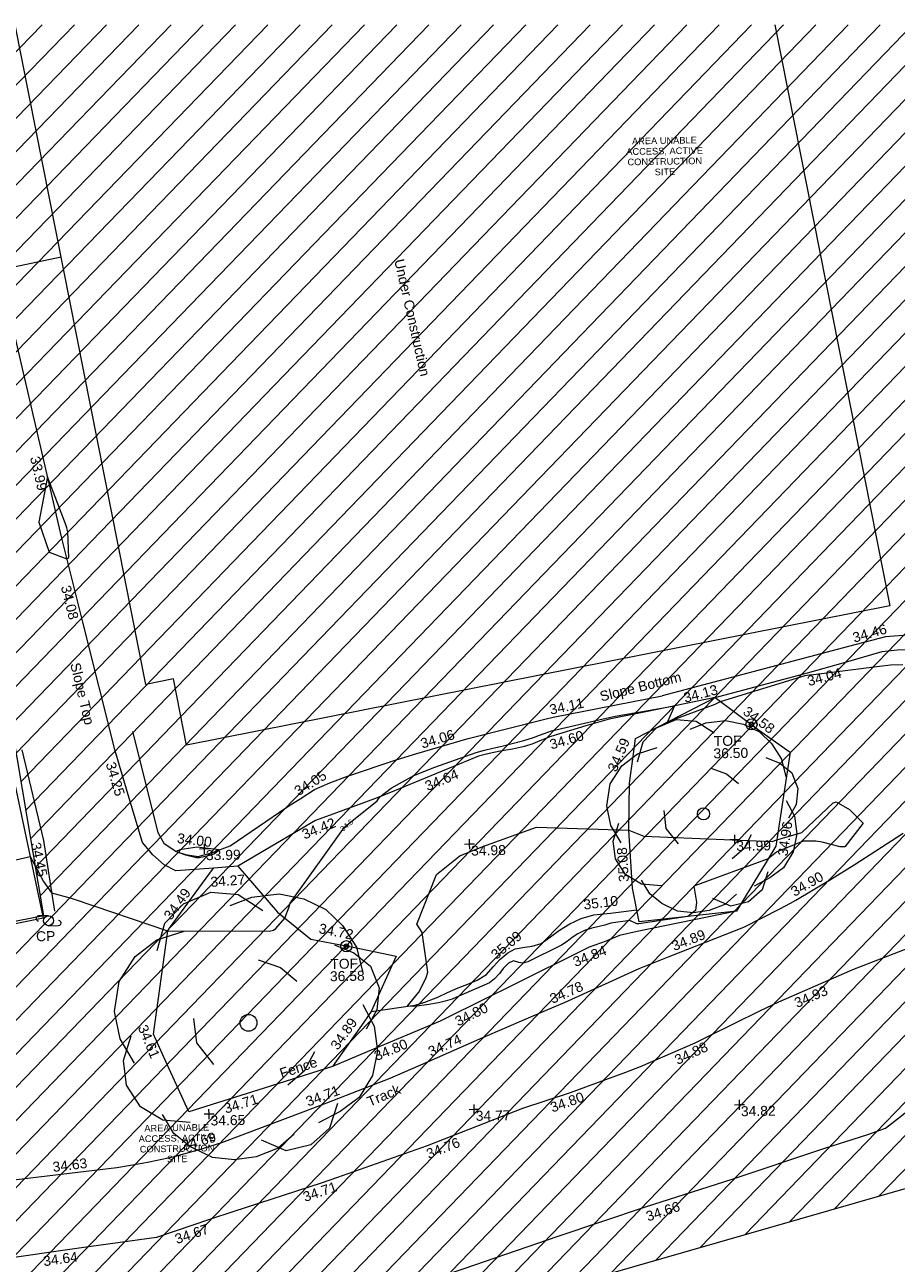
# Model space of a CAD drawing. Header units: millimetres. Extents: x -290717 to 520720, y -88450 to 287762.
# Tile 375 of 381: x 356942 to 389799, y 235349 to 282025. Entities that reach past the tile are written whole.
import ezdxf

# ---------------------------------------------------------------- set-up
doc = ezdxf.new("R2010")
doc.units = ezdxf.units.MM
doc.linetypes.add('IMPORT-HIDDEN2 _3_', pattern=[4762.5, 3175, -1587.5])
doc.linetypes.add('IMPORT-UG_ELEC_STREET LIGHTING_QLB2 _2_', pattern=[2700, 1500, -300.0000000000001, 0, -250, 150, -300.0000000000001, 0, -200])
for name, color, linetype, lineweight, true_color in [('00__TOPO__TOP_OF_FENCE_SYMBOL', 7, 'Continuous', 9, 0x666666), ('00_TOPO_FENCE', 7, 'Continuous', 9, 0x3f7f4f), ('00_TOPO_FURN_POLE_CAMERA', 7, 'Continuous', 9, 0x666666), ('00_TOPO_TREE', 7, 'Continuous', 9, 0x666666), ('00_UAV_FENCE', 7, 'Continuous', 9, 0x264c2f), ('00_UAV_FORM_LINES', 7, 'Continuous', 9, 0x666666), ('00_UAV_FURN_POLE_CAMERA', 7, 'Continuous', 9, 0x5200a5), ('00_UAV_LEVEL_SPOT', 7, 'Continuous', 9, 0x666666), ('00_UAV_SLOPE_BOTTOM', 30, 'Continuous', 9, 0xff7f00), ('00_UAV_SLOPE_TOP', 40, 'Continuous', 9, 0xffbf00), ('00_UAV_TOP_OF_FENCE', 6, 'Continuous', 9, 0xff00ff), ('00_UAV_TRACK', 7, 'Continuous', 9, 0x666666), ('01_DTM_CONTOUR_MJR', 7, 'Continuous', 9, 0x7f3f00), ('01_DTM_CONTOUR_MNR', 7, 'Continuous', 9, 0xa5a552), ('01_DTM_CONTOUR_MNR_LABELS', 7, 'Continuous', 9, 0xa5a552), ('12333-PUM-2D-U-0001-C01 - Rev2_REVIT IMPORT_dwg', 7, 'Continuous', 9, 0x767676), ('PUM-CHAMBER EXTENTS', 6, 'IMPORT-HIDDEN2 _3_', 9, 0xff00ff), ('PUM-UNABLE TO SURVEY', 190, 'Continuous', 9, 0x7f00ff)]:
    doc.layers.add(name, color=color, linetype=linetype, lineweight=lineweight, true_color=true_color)
doc.layers.add('00_UAV_BUILDING_UNDER_CONSTRUCTION', color=7, linetype='Continuous', lineweight=9)
doc.styles.add('Arial_1', font='arial.ttf', dxfattribs={"height": 250})
doc.styles.add('Swis721 Lt BT_1', font='swissl.ttf', dxfattribs={"height": 200})
doc.styles.add('Swis721 Lt BT_2', font='swissl.ttf', dxfattribs={"height": 375})

# ---------------------------------------------------------------- blocks, each defined once
blk = doc.blocks.new('12333-PUM-2D-U-0001-C01 - Rev2_REVIT IMPORT_dwg_CONIFEROUS_TREE-2077251-Site Location Plan Existing')
at = {"layer": '00_TOPO_TREE', "color": 254, "true_color": 0xcccccc, "flags": 128}
for points in [[(-1889.403682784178, 1545.875740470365), (-1717.639711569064, 2118.422311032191), (-1316.857112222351, 2519.204910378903), (-744.3105416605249, 2748.223538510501), (-171.763971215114, 2690.968881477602), (343.5279423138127, 2347.440939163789)], [(-343.5279423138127, 2461.950253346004), (114.5093140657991, 2633.714224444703), (687.0558846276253, 2690.968881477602), (1202.347798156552, 2576.459567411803), (1660.385054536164, 2347.440939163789), (2003.912996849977, 2003.912996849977), (2290.18628213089, 1545.875740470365), (2404.695596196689, 1030.583826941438)], [(-2404.695596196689, -801.5651986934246), (-2690.968881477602, -286.2732852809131), (-2805.478195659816, 286.2732852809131), (-2690.968881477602, 916.0745128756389), (-2347.440939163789, 1431.36642628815), (-1889.403682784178, 1774.894368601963), (-1316.857112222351, 1946.658339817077)], [(1832.149025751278, 1603.130397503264), (2232.93162509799, 1431.36642628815), (2576.459567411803, 1145.093141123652), (2748.223538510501, 687.0558846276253), (2690.968881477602, 229.0186282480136), (2461.950253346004, -171.763971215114)], [(229.0186282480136, 1316.857112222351), (687.0558846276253, 1145.093141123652), (1030.583826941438, 858.8198558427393)], [(2404.695596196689, 343.5279423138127), (2633.714224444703, -114.5093140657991), (2690.968881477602, -629.8012275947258), (2576.459567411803, -1145.093141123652), (2290.18628213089, -1603.130397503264), (1889.403682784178, -1889.403682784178), (1431.36642628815, -2118.422311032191)], [(-744.3105416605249, -858.8198558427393), (-1087.838483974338, -400.7825993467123), (-1145.093141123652, 114.5093140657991)], [(-1259.602455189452, -2061.167653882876), (-1832.149025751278, -2003.912996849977), (-2290.18628213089, -1717.639711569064), (-2576.459567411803, -1259.602455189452), (-2633.714224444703, -744.3105416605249), (-2461.950253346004, -229.0186282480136)], [(1374.111769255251, -629.8012275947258), (1145.093141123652, -1030.583826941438), (801.5651986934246, -1316.857112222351)], [(1832.149025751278, -1717.639711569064), (1660.385054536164, -2232.93162509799), (1259.602455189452, -2576.459567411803), (744.3105416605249, -2690.968881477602), (229.0186282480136, -2461.950253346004)], [(916.0745128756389, -2347.440939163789), (572.5465705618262, -2633.714224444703), (114.5093140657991, -2805.478195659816), (-343.5279423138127, -2862.732852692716), (-801.5651986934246, -2805.478195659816), (-1259.602455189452, -2576.459567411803), (-1603.130397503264, -2290.18628213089), (-1832.149025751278, -1889.403682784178)]]:
    blk.add_lwpolyline(points, dxfattribs=at)
at = {"layer": '00_TOPO_TREE', "color": 254, "true_color": 0xcccccc}
blk.add_circle((0, 0), 176.6246020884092, dxfattribs=at)
blk = doc.blocks.new('12333-PUM-2D-U-0001-C01 - Rev2_REVIT IMPORT_dwg_MSL_cctvPole_SYM-2077583-Site Location Plan Existing')
at = {"layer": '00_TOPO_FURN_POLE_CAMERA', "color": 254, "true_color": 0xcccccc}
for p, q in [((0, 500.1082586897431), (-1000.216517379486, 500.1082586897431)), ((0, -500.1082586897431), (1000.21651737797, -500.1082586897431))]:
    blk.add_line(p, q, dxfattribs=at)
blk.add_circle((0, 0), 500.1082586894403, dxfattribs=at)
for centre, radius, start, end in [((-1000.216517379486, 250.0541293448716), 250.0541293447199, 89.99999999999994, 269.9999999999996), ((1000.21651737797, -250.0541293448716), 250.0541293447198, 269.9999999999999, 89.99999999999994)]:
    blk.add_arc(centre, radius, start, end, dxfattribs=at)
blk = doc.blocks.new('12333-PUM-2D-U-0001-C01 - Rev2_REVIT IMPORT_dwg_MSL_Node_LineworkTOF-2077248-Site Location Plan Existing')
at = {"layer": '00__TOPO__TOP_OF_FENCE_SYMBOL', "color": 254, "true_color": 0xcccccc, "flags": 128}
for points in [[(165.3591892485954, 165.3591892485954), (0, 0), (-165.3591892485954, 165.3591892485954)], [(165.3591892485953, -165.3591892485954), (0, 0), (-165.3591892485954, -165.3591892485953)]]:
    blk.add_lwpolyline(points, dxfattribs=at)
at = {"layer": '00__TOPO__TOP_OF_FENCE_SYMBOL', "color": 254, "true_color": 0xcccccc}
for radius in [562.5594001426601, 233.853208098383]:
    blk.add_circle((0, 0), radius, dxfattribs=at)
blk = doc.blocks.new('12333-PUM-2D-U-0001-C01 - Rev2_REVIT IMPORT_dwg_UAV-2077255-Site Location Plan Existing')
at = {"layer": '00_UAV_LEVEL_SPOT', "color": 254, "true_color": 0xcccccc, "flags": 128}
for points in [[(0, -500.0000000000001), (0, 0), (-500.0000000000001, 0)], [(500.0000000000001, 0), (0, 0), (0, 500.0000000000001)]]:
    blk.add_lwpolyline(points, dxfattribs=at)
blk = doc.blocks.new('12333-PUM-2D-U-0001-C01 - Rev2_REVIT IMPORT_dwg_MGS62954_T2_Galway_ITM_3d_Rev1-2077680-Site Location Plan Existing')
at = {"layer": '00_TOPO_FENCE', "color": 254, "true_color": 0xcccccc, "flags": 128}
blk.add_lwpolyline([(534260315.45191, 725777925.5382607), (534263371.8823286, 725778877.5630773), (534266101.5531028, 725779715.6278694), (534268210.3965186, 725780397.2926203), (534271122.7142047, 725781339.5459033), (534273788.3399823, 725782165.578988), (534276798.8207607, 725783169.6572479), (534279514.0080751, 725784024.3359522), (534283074.164738, 725785174.5487269), (534286393.9137111, 725786227.1373384), (534289679.3449411, 725787210.3340458), (534293186.4064785, 725788311.2035806), (534294816.219094, 725788807.2742302), (534295495.1616126, 725789034.2959155), (534295830.8497308, 725789291.8642383), (534297217.8645351, 725790329.9378955), (534297832.2971241, 725791200.6617758), (534298876.846711, 725792709.6810789), (534299908.2229397, 725794197.8288555), (534300279.2705071, 725794700.0248502), (534301684.4236245, 725794963.8720913)], dxfattribs=at)
at = {"layer": '00_UAV_BUILDING_UNDER_CONSTRUCTION', "color": 254, "true_color": 0xcccccc, "flags": 128}
blk.add_lwpolyline([(534292041.4941097, 725830681.1686066), (534295998.6740963, 725808714.3657683), (534269394.7074885, 725803921.8301865), (534268943.9164782, 725806424.2276703), (534267900.4135951, 725806236.2472547), (534263406.7767493, 725831180.9894574)], dxfattribs=at)
at = {"layer": '00_UAV_FENCE', "color": 254, "true_color": 0xcccccc, "flags": 128}
for points in [[(534244708.1032816, 725831507.3760169), (534244973.6655178, 725830132.9749701), (534245179.7750001, 725829066.2680001), (534245903.7432877, 725825221.3338859), (534246086.7750002, 725824249.2680002), (534246776.7054646, 725820299.062012), (534247406.5835, 725816692.687), (534248723.6484553, 725816930.4293178), (534252198.5835001, 725817557.6870002), (534253641.6945826, 725817830.206652), (534258554.8414674, 725818758.0140083), (534259744.5835001, 725818982.6870002), (534260478.9040329, 725815265.31368), (534261220.5835001, 725811510.687), (534261433.4500643, 725810357.3718083), (534262340.9640173, 725805440.4435323), (534262452.5835001, 725804835.6870003), (534263288.5879977, 725800537.9091485), (534263879.5835001, 725797499.6870002), (534262010.4292553, 725797158.6120657), (534259177.5835001, 725796641.6870002)], [(534271253.7320001, 725799333.0710002), (534272717.7320001, 725797566.0710002), (534273954.732, 725796530.0710001), (534274999.7890692, 725796311.8287985), (534275539.732, 725796199.0710002), (534277159.732, 725795829.0710001), (534276183.0725, 725793763.2185), (534275889.7675157, 725793362.2048627), (534274688.0724999, 725791719.2185001), (534271849.5750013, 725790874.5580412), (534269238.5810001, 725790097.5964999), (534268336.7126679, 725792185.4640967), (534267962.581, 725793051.5965002), (534268562.5810001, 725796936.5965002), (534268637.0263307, 725797035.2853026), (534270324.3750001, 725799272.1270001)]]:
    blk.add_lwpolyline(points, dxfattribs=at)
blk.add_lwpolyline([(534290018.7320002, 725797310.071), (534286336.0725001, 725796962.2185), (534286115.0725001, 725798238.2185001), (534286114.8610072, 725798242.7111832), (534286012.0725, 725800426.2185003), (534286066.0725, 725802194.2185001), (534286219.4088728, 725803195.6595387), (534286324.0725002, 725803879.2185), (534289355.732, 725805367.0710001), (534290084.2013274, 725804805.5989784), (534290969.7320002, 725804123.0710002), (534292142.7320001, 725803257.0710002), (534291742.6615806, 725800884.2627711), (534291548.7320001, 725799734.0710001)], close=True, dxfattribs=at)
at = {"layer": '00_UAV_FORM_LINES', "color": 254, "true_color": 0xcccccc, "flags": 128}
blk.add_lwpolyline([(534263183.5835, 725803857.687), (534263941.5835001, 725800419.6870003), (534264310.5835001, 725797752.6870003)], dxfattribs=at)
at = {"layer": '00_UAV_SLOPE_BOTTOM', "color": 254, "true_color": 0xcccccc, "flags": 128}
for points in [[(534297789.732, 725813197.071), (534298233.7320001, 725809719.0710001), (534298279.732, 725809240.0710002), (534298622.7320001, 725808569.0710002), (534298723.1470793, 725808331.316911), (534298845.7320001, 725808041.0710001), (534298792.7320001, 725807844.0710001), (534298497.7320001, 725807666.071), (534297798.7320001, 725807656.0710001), (534295810.7320001, 725807545.0710001), (534294406.8653284, 725807201.3757837), (534289551.0362566, 725806012.5697119), (534287352.0724999, 725805474.2185)], [(534267363.0725001, 725804473.2185), (534268254.0725, 725800644.2185001), (534268473.0725001, 725800241.2185), (534268929.0725001, 725799919.2185001), (534268973.775679, 725799904.9034371), (534269285.0725001, 725799805.2185), (534269759.0725, 725799723.2185001), (534270296.0725, 725799858.2185), (534270977.0724999, 725800103.2185001), (534273131.0725001, 725801518.2185001), (534273417.3278922, 725801686.83469), (534273642.0725, 725801819.2185001), (534274192.0725, 725802163.2185), (534274776.0725, 725802405.2185001), (534275441.0725, 725802652.2185), (534277286.0725, 725803236.2185001), (534278069.6884303, 725803452.7553056), (534280011.0725001, 725803989.2185), (534282919.3118084, 725804663.5405716), (534283237.0724999, 725804737.2185003), (534287352.0724999, 725805474.2185)], [(534290018.7320002, 725797310.071), (534286261.0725001, 725796599.2185), (534285596.0725001, 725796465.2185003), (534285137.1513802, 725796283.971443), (534285082.0725001, 725796262.2185001), (534284437.0725002, 725796044.2185001), (534281406.0725, 725794606.2185), (534280588.8028086, 725794217.9145186), (534278773.0725001, 725793355.2185001), (534275998.2095267, 725792243.9147488), (534274688.0724999, 725791719.2185001)]]:
    blk.add_lwpolyline(points, dxfattribs=at)
at = {"layer": '00_UAV_SLOPE_TOP', "color": 254, "true_color": 0xcccccc, "flags": 128}
for points in [[(534266697.0725001, 725803756.2185), (534265565.616909, 725808623.5595282), (534264813.5835, 725811858.687), (534264464.6039398, 725813498.536839), (534263423.9297429, 725818388.6496378), (534263039.5835, 725820194.687), (534262637.3855002, 725822407.5819999)], [(534289355.732, 725805367.0710001), (534292850.732, 725806238.0710001), (534294201.4932753, 725806597.9558064), (534295680.7320001, 725806992.0710001), (534296242.7320001, 725807045.0710001), (534296838.732, 725807051.0710002), (534297305.7320001, 725807017.0710002), (534297885.732, 725806923.0710001), (534298365.732, 725806846.0710001), (534298791.7320001, 725806818.0710001), (534299100.732, 725806953.0710002), (534299102.006458, 725806954.5275236), (534299226.7320001, 725807097.071), (534299327.7320001, 725807470.0710001), (534299301.732, 725807946.0710002), (534299105.732, 725808512.0710003), (534299011.7320001, 725808814.0710001), (534298818.7320001, 725809399.0710001), (534298638.7320002, 725810064.0710002), (534298445.7805055, 725811765.3453877), (534298299.732, 725813053.0710001)], [(534289355.732, 725805367.0710001), (534286794.0725, 725804891.2185), (534285338.0725, 725804625.2185), (534284459.2401424, 725804381.5187254), (534283131.0725001, 725804013.2185), (534282712.0725001, 725803854.2185001), (534282455.0724999, 725803749.2185), (534282135.0725, 725803653.2185), (534281674.0725001, 725803551.2185003), (534281218.0725001, 725803487.2185001), (534280798.0724999, 725803405.2185), (534280389.0725, 725803309.2185001), (534279664.7181935, 725803026.1969244), (534278147.0725, 725802433.2185001), (534277052.0725002, 725801999.2185), (534276446.0725, 725801776.2185), (534275000.0863081, 725801271.0254633), (534274202.0725001, 725800992.2185001), (534271253.7320001, 725799333.0710002), (534270489.0552081, 725799282.9261554), (534270324.3750001, 725799272.1270001), (534268909.0725, 725799194.2185001), (534268473.0725001, 725799433.2185001), (534268057.0725002, 725799814.2185001), (534267670.0725001, 725800289.2185), (534267199.1436222, 725801967.2353758), (534266697.0725001, 725803756.2185)], [(534276183.0725, 725793763.2185), (534277839.0725001, 725793971.2185001), (534278210.0724999, 725794081.2185001), (534278704.0725002, 725794255.2185), (534279068.0724999, 725794430.2185), (534279480.0725, 725794600.2185003), (534279837.0725001, 725794728.2185), (534280197.0725001, 725794872.2185001), (534280550.0725001, 725795081.2185001), (534280808.6225731, 725795366.8892103), (534280836.0725001, 725795397.2185001), (534281064.0725001, 725795641.2185), (534281374.0724999, 725795889.2185003), (534281652.0725001, 725796028.2185), (534282017.0725001, 725796090.2185001), (534282295.0725001, 725796116.2185001), (534282633.0725002, 725796215.2185001), (534282990.0725001, 725796456.2185001), (534283331.0725001, 725796700.2185), (534283720.0725, 725796937.2185001), (534284152.0725001, 725797136.2185), (534284639.0725, 725797262.2185001), (534285015.0725, 725797290.2185001), (534285263.3308752, 725797316.3510078), (534286256.6284837, 725797420.908839)]]:
    blk.add_lwpolyline(points, dxfattribs=at)
at = {"layer": '00_UAV_TRACK', "color": 254, "true_color": 0xcccccc, "flags": 128}
for points in [[(534297093.0210001, 725796024.4535004), (534294355.2063726, 725795018.2089075), (534294231.0210001, 725794969.4535), (534293426.7732613, 725794633.1951926), (534291539.8956476, 725793844.2862009), (534290822.0210002, 725793521.4535003), (534288862.7929611, 725792594.6520725), (534288355.021, 725792354.4535002), (534286286.6416376, 725791508.3518404), (534285732.0210001, 725791298.4535003), (534284211.7133172, 725790768.7010201), (534283621.7217638, 725790563.1179715), (534281824.0210001, 725790013.4535), (534279485.608658, 725789143.1664109), (534278202.021, 725788665.4535002), (534274757.2256217, 725787520.0720133), (534274220.021, 725787341.4534999), (534270831.021, 725786308.4535003), (534269981.9259839, 725786039.3285748), (534267941.0210001, 725785392.4535003), (534265103.5852935, 725785043.8023375), (534261846.5810001, 725784643.5965002)], [(534261223.5810002, 725787514.5965003), (534263851.0280789, 725787781.3373251), (534266483.5810003, 725788048.5965), (534267450.9387689, 725788193.879195), (534267708.5810001, 725788239.5965), (534268666.8659859, 725788436.0093312), (534268797.5070499, 725788468.5408418), (534269616.0854772, 725788672.3786851), (534270466.5810001, 725788920.5965), (534273545.2192753, 725790023.3692157), (534274447.5810001, 725790346.5965), (534276849.021, 725791245.4535003), (534278213.1759571, 725791812.0786806), (534280376.0210001, 725792710.4535004), (534282834.2687082, 725793720.9427747), (534283468.0210001, 725793981.4535), (534286307.0210002, 725795211.4535), (534287449.0928102, 725795639.4789029), (534290280.0210001, 725796700.4535), (534291647.2582092, 725797363.7549288), (534292051.6368056, 725797575.3925152), (534292260.021, 725797684.4535), (534293584.3157694, 725798429.8055879), (534294483.021, 725798978.4535002), (534296347.588843, 725800130.4807729)]]:
    blk.add_lwpolyline(points, dxfattribs=at)
at = {"layer": '01_DTM_CONTOUR_MJR', "color": 254, "true_color": 0xcccccc, "flags": 128}
blk.add_lwpolyline([(534294847.443832, 725800540.9624273), (534294141.2500001, 725799657.5000002), (534293970.8217298, 725799655.6403972), (534293286.0188543, 725799851.2835388), (534293059.3423368, 725799893.2275715), (534292570.0000001, 725799900), (534291619.3270549, 725799529.8303345), (534291559.8404903, 725799496.7803844), (534291240, 725799250), (534288426.7889571, 725798277.163379), (534288514.2293621, 725797669.0683829), (534288469.8925008, 725797355.3488897), (534288180.0000002, 725797140.0000001), (534286323.9944869, 725796887.975191), (534286245.3204192, 725796897.3067642), (534285984.5619336, 725797023.5361166), (534285275.2160149, 725796929.1773582), (534285044.6992482, 725796865.9962407), (534284833.0697023, 725796821.2052224), (534284557.3928882, 725796756.0966172), (534284273.2406409, 725796672.5355003), (534284023.2596349, 725796560.9254564), (534283798.459576, 725796421.4564685), (534283615.8922126, 725796278.7070833), (534283401.5437789, 725796143.2718894), (534282111.4047915, 725795535.624356), (534281925.5531533, 725795484.7025409), (534281781.2747847, 725795510.7978383), (534281572.9855357, 725795574.331085), (534281382.1993907, 725795499.6194973), (534281178.0963473, 725795292.4593209), (534281043.5276499, 725795117.9178187), (534280853.2389779, 725794914.2763726), (534280652.3006237, 725794772.8114365), (534280461.3580833, 725794682.5076625), (534279491.0455435, 725794283.2078452), (534279239.834489, 725794180.5560087), (534278977.4120603, 725794099.7696819), (534278716.5923734, 725794046.6694841), (534278287.0737605, 725793980.9051652), (534277889.6085165, 725793937.4610808), (534277540.0000001, 725793930.0000002), (534277760.5912985, 725794187.2061541), (534277983.5645933, 725794457.3923445), (534278173.5674267, 725794796.6877534), (534278279.2469239, 725795009.6095847), (534278335.6898279, 725795206.6816862), (534278149.9976887, 725796707.7299095), (534277960.0000001, 725797020.0000001), (534278727.1612477, 725798887.8331707), (534279625.4365712, 725799576.6839173), (534280500.1050354, 725799904.969248), (534282528.5343718, 725800601.0705407), (534286010.0000001, 725800430.0000001), (534286573.1723269, 725800197.1068393), (534291405.994468, 725799909.3862017), (534291590, 725799970.0000001), (534292527.5204769, 725800231.933018), (534293738.5102512, 725801326.4726305), (534293850, 725801360.0000001), (534294340.2178091, 725801065.1409354)], close=True, dxfattribs=at)
at = {"layer": '01_DTM_CONTOUR_MNR', "color": 254, "true_color": 0xcccccc, "flags": 128}
for points in [[(534262720.0000001, 725821970.0000001), (534264987.6760575, 725822405.2189523)], [(534262282.3709167, 725799579.7964197), (534263430.0000003, 725799830.0000001), (534263908.2058974, 725798872.6870024), (534264210.0000001, 725798450.0000005), (534264950.0543658, 725798233.8506218), (534265095.9356723, 725798181.7406627), (534268560.0000002, 725796940.0000002), (534272386.2531016, 725796853.3222474), (534272553.9296119, 725796896.1805345), (534272638.7076024, 725796960.3070178), (534272990.0000001, 725797340.0000004), (534273159.8544601, 725797756.7452272), (534273200.0000001, 725797900.0000002), (534275292.5039287, 725800731.1128132), (534275381.798398, 725800799.8301035), (534276544.224629, 725801694.3847281), (534276650.0000001, 725801850), (534277081.2828851, 725802161.6282394), (534277944.0515596, 725802623.974694), (534278739.8936171, 725802924.7494854), (534280311.1632124, 725803451.0763572), (534280620.4563985, 725803541.8168216), (534280937.8996767, 725803606.5703819), (534281224.4911811, 725803668.0866752), (534282107.2293908, 725803881.403169), (534282479.8649583, 725803986.775277), (534282706.8352461, 725804063.2908894), (534282877.6576673, 725804131.5383469), (534283162.2084642, 725804223.7470802), (534285111.6645617, 725804641.9604278), (534285571.9808789, 725804726.9472333), (534286824.3522083, 725804925.5790727), (534287820.0000001, 725805080.0000002), (534287540.0000002, 725804480), (534289347.9849559, 725805115.8356005), (534289550.0000001, 725805220.0000004), (534292764.9795787, 725806144.125908), (534292830.1564853, 725806156.7131352), (534292922.8415816, 725806161.5909091), (534292975.3048126, 725806165.339216), (534295572.4221367, 725806444.6052508), (534295987.8590511, 725806479.499267), (534296446.0722504, 725806495.0326045)]]:
    blk.add_lwpolyline(points, dxfattribs=at)
for points in [[(534263970.1569234, 725812418.331431), (534264342.159638, 725811283.4880581), (534265010.0000001, 725811020), (534265080.3948324, 725811076.385172), (534265058.7907325, 725812035.9404075), (534265022.5969011, 725812195.9555968), (534264979.6692763, 725812337.5875924), (534264330.0000001, 725814130.0000001)], [(534270379.2137393, 725799815.8070719), (534270560.0000002, 725799950.0000002), (534269728.4743737, 725800077.4585311), (534269071.7134545, 725799984.2094547), (534268930.0000002, 725799920.0000001), (534269280.6696429, 725799794.7767857), (534269699.6781517, 725799682.3875536), (534269803.4924537, 725799685.0507071), (534270302.3482134, 725799790.7277073)]]:
    blk.add_lwpolyline(points, close=True, dxfattribs=at)
for name, p, xscale, yscale, zscale in [('12333-PUM-2D-U-0001-C01 - Rev2_REVIT IMPORT_dwg_CONIFEROUS_TREE-2077251-Site Location Plan Existing', (534288839.7320001, 725800993.0710002), 1.3, 1.3, 1.3), ('12333-PUM-2D-U-0001-C01 - Rev2_REVIT IMPORT_dwg_MSL_Node_LineworkTOF-2077248-Site Location Plan Existing', (534290705.3191757, 725804333.3984901), 0.375, 0.375, 0.375), ('12333-PUM-2D-U-0001-C01 - Rev2_REVIT IMPORT_dwg_UAV-2077255-Site Location Plan Existing', (534270000.0000001, 725800000.0000001), 0.375, 0.375, 0.375), ('12333-PUM-2D-U-0001-C01 - Rev2_REVIT IMPORT_dwg_UAV-2077255-Site Location Plan Existing', (534280000, 725800000.0000001), 0.375, 0.375, 0.375), ('12333-PUM-2D-U-0001-C01 - Rev2_REVIT IMPORT_dwg_UAV-2077255-Site Location Plan Existing', (534290000, 725800000.0000001), 0.375, 0.375, 0.375), ('12333-PUM-2D-U-0001-C01 - Rev2_REVIT IMPORT_dwg_CONIFEROUS_TREE-2077251-Site Location Plan Existing', (534271546.7320001, 725793416.071), 1.8, 1.8, 1.8), ('12333-PUM-2D-U-0001-C01 - Rev2_REVIT IMPORT_dwg_MSL_cctvPole_SYM-2077583-Site Location Plan Existing', (534264077.0725001, 725797397.2185), 0.375, 0.375, 0.375), ('12333-PUM-2D-U-0001-C01 - Rev2_REVIT IMPORT_dwg_MSL_Node_LineworkTOF-2077248-Site Location Plan Existing', (534275286.4605874, 725796240.5987122), 0.375, 0.375, 0.375), ('12333-PUM-2D-U-0001-C01 - Rev2_REVIT IMPORT_dwg_UAV-2077255-Site Location Plan Existing', (534270000.0000001, 725790000), 0.375, 0.375, 0.375), ('12333-PUM-2D-U-0001-C01 - Rev2_REVIT IMPORT_dwg_UAV-2077255-Site Location Plan Existing', (534280000, 725790000), 0.375, 0.375, 0.375), ('12333-PUM-2D-U-0001-C01 - Rev2_REVIT IMPORT_dwg_UAV-2077255-Site Location Plan Existing', (534290000, 725790000), 0.375, 0.375, 0.375)]:
    blk.add_blockref(name, p, dxfattribs=dict(xscale=xscale, yscale=yscale, zscale=zscale))
at = {"layer": '00_TOPO_FENCE', "color": 251, "true_color": 0x666666, "insert": (534286364.7709038, 725786026.6917014), "char_height": 375, "width": 1495.902363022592, "attachment_point": 1, "rotation": 17.415457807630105, "line_spacing_factor": 1.005061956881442, "style": 'Swis721 Lt BT_2'}
blk.add_mtext('34.66', dxfattribs=at)
at = {"layer": '00_UAV_BUILDING_UNDER_CONSTRUCTION', "color": 251, "true_color": 0x666666, "insert": (534277908.2250885, 725822132.7228281), "char_height": 375, "width": 5271.274993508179, "attachment_point": 1, "rotation": 281.70756843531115, "line_spacing_factor": 1.005061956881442, "style": 'Swis721 Lt BT_2'}
blk.add_mtext('Under Construction', dxfattribs=at)
at = {"layer": '00_UAV_FENCE', "color": 251, "true_color": 0x666666, "char_height": 375, "attachment_point": 1, "line_spacing_factor": 1.005061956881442, "style": 'Swis721 Lt BT_2'}
for s, insert, width, rotation in [('34.58', (534290584.533804, 725805045.2232206), 1495.902363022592, 322.37654996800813), ('34.59', (534285233.610127, 725802757.518492), 1495.902363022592, 65.19832642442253), ('34.96', (534291601.4495196, 725799388.7075943), 1495.902363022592, 80.42958262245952), ('34.45', (534263822.4414251, 725800387.0685625), 1495.902363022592, 281.0077217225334), ('35.08', (534285608.4234959, 725798469.1475136), 1495.902363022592, 92.69520647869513), ('34.49', (534268392.222912, 725797533.1041963), 1495.902363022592, 52.971133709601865), ('34.72', (534274310.99665, 725797124.4430441), 1495.902363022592, 347.7260434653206), ('34.61', (534267714.3725865, 725793458.3826847), 1495.902363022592, 291.62598998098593), ('34.89', (534274593.9413811, 725792524.7287966), 1495.902363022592, 53.81792639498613), ('Fence', (534272648.955788, 725791657.4672829), 1681.10932225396, 17.373175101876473), ('34.71', (534270526.631801, 725790367.2720793), 1495.902363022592, 16.57158857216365)]:
    blk.add_mtext(s, dxfattribs=dict(at, insert=insert, width=width, rotation=rotation))
at = {"layer": '00_UAV_FURN_POLE_CAMERA', "color": 251, "true_color": 0x666666, "insert": (534263594.7926552, 725797005.5525048), "char_height": 375, "width": 816.8101791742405, "attachment_point": 1, "line_spacing_factor": 1.005061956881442, "style": 'Swis721 Lt BT_2'}
blk.add_mtext('CP', dxfattribs=at)
at = {"layer": '00_UAV_LEVEL_SPOT', "char_height": 375, "width": 1495.902363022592, "attachment_point": 1, "line_spacing_factor": 1.005061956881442, "style": 'Swis721 Lt BT_2'}
for s, insert in [('33.99', (534270051.8765643, 725799949.1441548)), ('34.98', (534280051.8765643, 725799949.1441548)), ('34.99', (534290051.8765643, 725799949.1441548)), ('34.65', (534270051.8765643, 725789949.1441547)), ('34.77', (534280051.8765643, 725789949.1441547)), ('34.82', (534290051.8765643, 725789949.1441547))]:
    blk.add_mtext(s, dxfattribs=dict(at, insert=insert))
at = {"layer": '00_UAV_SLOPE_BOTTOM', "color": 251, "true_color": 0x666666, "char_height": 375, "attachment_point": 1, "line_spacing_factor": 1.005061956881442, "style": 'Swis721 Lt BT_2'}
for s, insert, width, rotation in [('Slope Bottom', (534284971.5038111, 725805659.1110538), 3685.143599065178, 13.000525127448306), ('34.04', (534292800.6590993, 725806098.5239277), 1495.902363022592, 13.756593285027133), ('34.13', (534288126.3883498, 725805551.6762732), 1495.902363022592, 13.756593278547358), ('34.11', (534283069.2914929, 725805197.6364983), 1495.902363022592, 11.100096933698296), ('34.06', (534278178.7540496, 725803996.6827414), 1495.902363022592, 15.447087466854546), ('34.05', (534273378.756878, 725802240.2465091), 1495.902363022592, 30.772273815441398), ('34.00', (534269007.5321433, 725800615.413997), 1495.902363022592, 352.08274025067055), ('34.84', (534283772.8948894, 725795655.2272894), 1495.902363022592, 20.586427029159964), ('34.80', (534279282.2928932, 725793476.6002641), 1495.902363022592, 25.4134881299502), ('34.80', (534276216.4334205, 725792238.2575175), 1495.902363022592, 21.825587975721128)]:
    blk.add_mtext(s, dxfattribs=dict(at, insert=insert, width=width, rotation=rotation))
at = {"layer": '00_UAV_SLOPE_TOP', "color": 251, "true_color": 0x666666, "char_height": 375, "attachment_point": 1, "line_spacing_factor": 1.005061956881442, "style": 'Swis721 Lt BT_2'}
for s, insert, width, rotation in [('33.99', (534264046.8753411, 725814938.284405), 1495.902363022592, 282.0139966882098), ('34.08', (534265120.782625, 725810056.2279725), 1495.902363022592, 283.0864858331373), ('34.46', (534294536.6469584, 725807704.3218838), 1495.902363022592, 14.918815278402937), ('Slope Top', (534265427.9197924, 725807136.6898617), 2763.857699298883, 282.43181792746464), ('34.60', (534283044.7368568, 725803875.745467), 1495.902363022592, 15.498667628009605), ('34.25', (534266690.778089, 725803375.6418885), 1495.902363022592, 285.67656778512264), ('34.64', (534278309.0535018, 725802379.0498179), 1495.902363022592, 21.341709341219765), ('34.42', (534273641.9062572, 725800638.2269847), 1495.902363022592, 20.813896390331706), ('34.27', (534270194.5636839, 725798937.5453322), 1495.902363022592, 3.250014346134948), ('35.10', (534284232.7203752, 725797835.0307864), 1495.902363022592, 6.009016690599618), ('35.09', (534280690.6872052, 725795908.9626497), 1495.902363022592, 39.05958209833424)]:
    blk.add_mtext(s, dxfattribs=dict(at, insert=insert, width=width, rotation=rotation))
at = {"layer": '00_UAV_TOP_OF_FENCE', "color": 251, "true_color": 0x666666, "char_height": 375, "attachment_point": 1, "line_spacing_factor": 1.005061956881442, "style": 'Swis721 Lt BT_2'}
for s, insert, width in [('TOF', (534289272.890117, 725803915.9450696), 1163.479615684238), ('36.50', (534289250.4664753, 725803452.5683647), 1495.902363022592), ('TOF', (534274669.9810213, 725795769.585365), 1163.479615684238), ('36.58', (534274647.5573796, 725795306.2086601), 1495.902363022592)]:
    blk.add_mtext(s, dxfattribs=dict(at, insert=insert, width=width))
at = {"layer": '00_UAV_TRACK', "char_height": 375, "attachment_point": 1, "line_spacing_factor": 1.005061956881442, "style": 'Swis721 Lt BT_2'}
for s, insert, width, rotation in [('34.90', (534292030.5734485, 725798129.7468239), 1495.902363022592, 28.961365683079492), ('34.89', (534287509.3948686, 725796190.9460608), 1495.902363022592, 20.544981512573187), ('34.78', (534282873.9336504, 725794274.2772639), 1495.902363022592, 22.6852429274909), ('34.93', (534292090.9768993, 725793956.6654449), 1495.902363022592, 22.689945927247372), ('34.74', (534278254.0851572, 725792365.3225708), 1495.902363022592, 22.5563940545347), ('34.88', (534287539.9033723, 725791887.2769624), 1495.902363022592, 23.97154833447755), ('34.71', (534273613.2501842, 725790573.9363416), 1495.902363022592, 19.741334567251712), ('Track', (534275918.1053116, 725790520.4849262), 1486.404570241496, 22.172194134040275), ('34.80', (534282824.2825047, 725790192.8966042), 1495.902363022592, 18.382070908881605), ('34.69', (534268917.0570132, 725789010.2604841), 1495.902363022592, 14.340484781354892), ('34.76', (534278119.6411763, 725788518.0592421), 1495.902363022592, 20.41376040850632), ('34.63', (534264049.7305789, 725788299.2848912), 1495.902363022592, 5.796859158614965), ('34.71', (534273445.153535, 725786985.2967346), 1495.902363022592, 17.767000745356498), ('34.67', (534268587.7563135, 725785482.6718212), 1495.902363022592, 17.58627308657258), ('34.64', (534263629.8939028, 725784752.4952496), 1495.902363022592, 7.005129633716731)]:
    blk.add_mtext(s, dxfattribs=dict(at, insert=insert, width=width, rotation=rotation))
at = {"layer": '01_DTM_CONTOUR_MNR_LABELS', "color": 251, "true_color": 0x666666, "insert": (534275321.1197366, 725800878.6788012), "char_height": 200, "width": 620.5117196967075, "attachment_point": 2, "rotation": 37.58037603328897, "line_spacing_factor": 1.005061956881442, "style": 'Swis721 Lt BT_1'}
blk.add_mtext('34.5', dxfattribs=at)
blk = doc.blocks.new('12333-PUM-2D-U-0001-C01 - Rev2_REVIT IMPORT_dwg-1620468-Site Location Plan Existing')
at = {"layer": 'PUM-CHAMBER EXTENTS', "true_color": 0xfff4d4}
h = blk.add_hatch(dxfattribs=at)
h.set_pattern_fill('FP_14', style=0, pattern_type=2)
h.set_pattern_definition([(45, (-533641079.65, -725615854.3560001), (-618.7184335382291, 618.7184335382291), [])])
h.paths.add_polyline_path([(548820.3501529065, 143595.6438214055), (598554.7265481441, 155705.0015586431), (665880.350152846, 173780.643821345), (683590.8699340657, 180379.6662089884), (684126.292145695, 185226.5029211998), (699646.6566527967, 190872.8378213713), (682988.0270851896, 214267.7933273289), (606098.2658213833, 215609.9091025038), (611594.7356529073, 198837.6438862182), (620808.8827925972, 194892.6093451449), (622809.8820558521, 181730.4029184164), (546425.3200724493, 167969.8622055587), (546575.8377649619, 166438.0438213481), (546752.1501529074, 166438.0438213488), (546742.8316869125, 165904.1892620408), (546628.8411191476, 165898.6287465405), (546695.6373264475, 165218.8438213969), (546866.4501528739, 165218.8438214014), (546857.1396212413, 164685.44382141), (546748.0496345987, 164685.443821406), (546816.1401362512, 163992.4868641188), (546980.7501529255, 163999.6438213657), (547018.8501528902, 163466.243821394), (546868.4915593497, 163459.7064912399), (546935.2364494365, 162780.4438213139), (547056.9501529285, 162780.4438213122), (547056.9501528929, 162323.2438213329), (546980.1612849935, 162323.2438213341), (547055.375663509, 161557.7871773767), (547133.1501528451, 161561.2438213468), (547171.2501528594, 161104.0438213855), (547100.264113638, 161100.9574718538), (547167.3480998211, 160418.2438213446), (547285.5501528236, 160418.2438213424), (547285.5501528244, 159884.8438213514), (547219.7604079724, 159884.8438213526), (547286.664106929, 159203.9649537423), (547399.8501529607, 159199.0438213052), (547361.7501529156, 158665.643821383), (547339.521844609, 158666.0318179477), (547526.6396990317, 156761.7336279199), (547552.250152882, 156760.6438213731), (547555.1797682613, 156471.2813760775), (547638.9409207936, 155618.8442227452), (547666.5501528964, 155617.6438213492), (547669.1799035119, 155311.102130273), (547744.1895742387, 154547.7287972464), (547818.950152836, 154550.8438213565), (547809.6327004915, 154017.0473340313), (547796.3901281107, 154016.4838203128), (547863.8113582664, 153330.3380382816), (547895.1501528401, 153331.6438213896), (547933.2501528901, 152798.2438213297), (547916.1638860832, 152797.5464226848), (547983.733439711, 152109.8911528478), (548047.5501528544, 152112.4438213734), (548085.6501528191, 151579.0438214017), (548036.0897145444, 151577.0614038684), (548096.0084987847, 150967.2680053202), (548123.7501529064, 150969.4438213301), (548161.850152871, 150436.0438213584), (548148.313419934, 150434.9608827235), (548720.0288377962, 144616.6137303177)])
h.paths.add_polyline_path([(507602.6006529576, 195456.4678212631), (521342.9320607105, 197371.1634294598), (539189.5091527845, 196672.9153214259), (560381.4725447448, 200828.819264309), (577694.2496529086, 209009.0883214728), (593968.6270046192, 215821.6327356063), (467149.496982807, 218035.2688842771), (468398.9507812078, 211588.5258330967), (490993.690740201, 198483.5081887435), (503467.5815323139, 197676.0129840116), (507337.4300206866, 195598.8028811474)])
at = {"layer": 'PUM-UNABLE TO SURVEY', "color": 7, "true_color": 0xfff4d4, "flags": 128}
for points in [[(548148.3134199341, 150434.9608827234), (548820.3501529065, 143595.6438214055), (598554.7265481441, 155705.0015586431), (665880.350152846, 173780.643821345), (683590.8699340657, 180379.6662089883), (684126.292145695, 185226.5029211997), (699646.6566527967, 190872.8378213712), (682988.0270851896, 214267.7933273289)], [(618484.5562082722, 195887.7691272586), (620808.8827925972, 194892.6093451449), (622809.8820558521, 181730.4029184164), (546425.3200724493, 167969.8622055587), (546575.8377649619, 166438.0438213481)]]:
    blk.add_lwpolyline(points, dxfattribs=at)
blk.add_blockref('12333-PUM-2D-U-0001-C01 - Rev2_REVIT IMPORT_dwg_MGS62954_T2_Galway_ITM_3d_Rev1-2077680-Site Location Plan Existing', (-533641079.6498471, -725615854.3561786))
at = {"layer": 'PUM-UNABLE TO SURVEY', "color": 51, "true_color": 0xffff7f, "char_height": 250, "width": 3428.043514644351, "attachment_point": 2, "line_spacing_factor": 0.9417779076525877, "style": 'Arial_1'}
for insert in [(646726.7066630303, 210660.6233041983), (627693.9665474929, 173781.8611516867)]:
    blk.add_mtext('AREA UNABLE\\PACCESS, ACTIVE\\PCONSTRUCTION\\PSITE', dxfattribs=dict(at, insert=insert))

msp = doc.modelspace()

# ---------------------------------------------------------------- block references
at = {"layer": '12333-PUM-2D-U-0001-C01 - Rev2_REVIT IMPORT_dwg', "color": 254, "linetype": 'IMPORT-UG_ELEC_STREET LIGHTING_QLB2 _2_', "true_color": 0xffd4d4, "rotation": 0.9999999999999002}
msp.add_blockref('12333-PUM-2D-U-0001-C01 - Rev2_REVIT IMPORT_dwg-1620468-Site Location Plan Existing', (-261895.0770586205, 55869.5817132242), dxfattribs=at)

doc.saveas('drawing.dxf')
